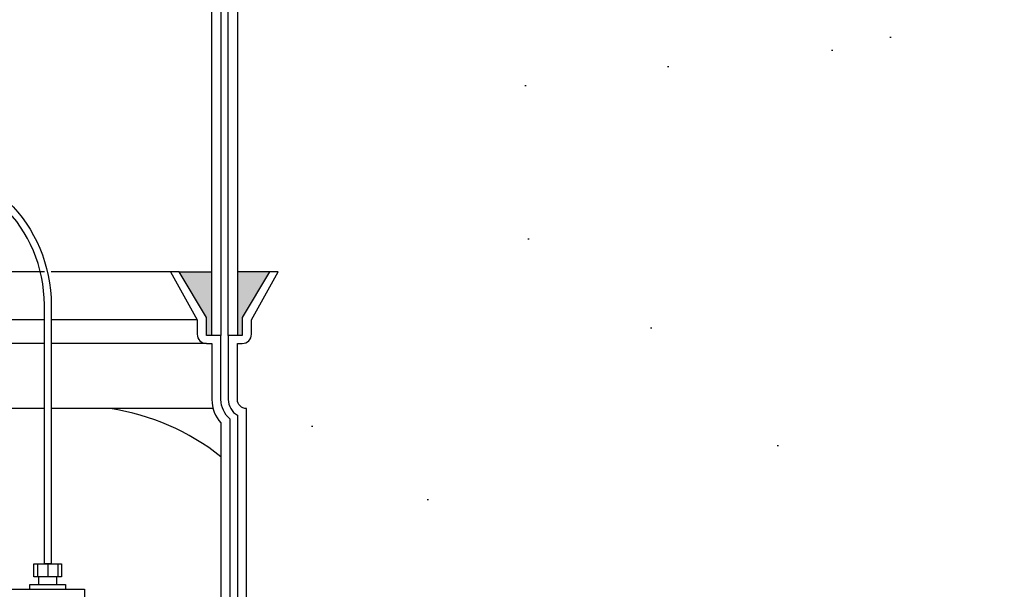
# Model space of a CAD drawing. Extents: x -169 to 2224, y 0 to 2796.
# Tile 444 of 530: x 1891 to 1918, y 937 to 953. Entities that reach past the tile are written whole.
import ezdxf

# ---------------------------------------------------------------- set-up
doc = ezdxf.new("R2010")
doc.units = 0
doc.header["$MEASUREMENT"] = 0
doc.header["$PDSIZE"] = 1
doc.layers.get('DEFPOINTS').update_dxf_attribs({"linetype": 'CONTINUOUS'})
for name, color, linetype in [('DIM', 3, 'CONTINUOUS'), ('FRP-SUMP', 2, 'CONTINUOUS'), ('PEAGRAVEL-HATCH', 3, 'CONTINUOUS'), ('PROBE', 2, 'CONTINUOUS')]:
    doc.layers.add(name, color=color, linetype=linetype)
doc.styles.add('SIMPLEX', font='simplex')
doc.dimstyles.new('DIM64', dxfattribs={"dimscale": 64, "dimtxt": 0.09375, "dimasz": 0.09375, "dimexe": 0.0625, "dimexo": 0.0625, "dimgap": 0.046875, "dimtad": 1, "dimdec": 4, "dimzin": 3, "dimdsep": 46, "dimlunit": 4, "dimtxsty": 'SIMPLEX', "dimcen": 0, "dimclrd": 256, "dimclre": 256, "dimclrt": 256, "dimadec": 0, "dimazin": 0, "dimtfac": 1, "dimtdec": 4, "dimtmove": 0, "dimatfit": 3, "dimfxl": 1, "dimfrac": 2, "dimtolj": 1, "dimtzin": 0, "dimarcsym": 0})

# ---------------------------------------------------------------- blocks, each defined once
blk = doc.blocks.new('*D48')
at = {"layer": 'DEFPOINTS', "color": 0, "transparency": 16777216}
for p in [(2031.773, 978.296), (1368.547, 978.015), (2031.773, 700.523)]:
    blk.add_point(p, dxfattribs=at)
at = {"layer": 'DIM', "lineweight": -2, "transparency": 16777216}
for p, q in [((2031.773, 974.296), (2031.773, 696.523)), ((1368.547, 974.015), (1368.547, 696.523)), ((1374.547, 700.523), (2025.773, 700.523))]:
    blk.add_line(p, q, dxfattribs=at)
at = {"layer": 'DIM', "transparency": 16777216}
for points in [[(1374.547, 701.523), (1374.547, 699.523), (1368.547, 700.523)], [(2025.773, 701.523), (2025.773, 699.523), (2031.773, 700.523)]]:
    blk.add_solid(points, dxfattribs=at)
at = {"layer": 'DIM', "transparency": 16777216, "insert": (1700.16, 708.095), "char_height": 6, "attachment_point": 5, "style": 'SIMPLEX'}
blk.add_mtext('\\A1;55\'-3 1/4" (F.V. TANK SLAB)', dxfattribs=at)

msp = doc.modelspace()

# ---------------------------------------------------------------- hatches: boundary and pattern name
at = {"layer": 'FRP-SUMP'}
for points in [[(1896.46198, 945.77093), (1895.56198, 945.77093), (1896.31198, 944.52093), (1896.31198, 944.02093), (1896.46198, 944.02093)], [(1898.04543, 945.77093), (1897.16198, 945.77093), (1897.16198, 944.02093), (1897.29543, 944.02093), (1897.29543, 944.52093)]]:
    msp.add_hatch(color=256, dxfattribs=at).paths.add_polyline_path(points)
at = {"layer": 'PEAGRAVEL-HATCH'}
h = msp.add_hatch(dxfattribs=at)
h.set_pattern_fill('AR-SAND', color=256, scale=7.5, style=0)
h.set_pattern_definition([(37.5, (1423.872, 945.771), (-0.47245, 14.45118), [0, -11.4, 0, -12.75, 0, -12.1875]), (7.5, (1423.872, 945.77), (13.2733, 21.1661), [0, -6.15, 0, -10.275, 0, -3.9375]), (327.5, (1414.647, 945.771), (23.35606, 0.04244), [0, -3.75, 0, -13.5, 0, -17.625]), (317.5, (1414.647, 945.77), (22.54595, 6.5826), [0, -1.875, 0, -8.85, 0, -10.125])])
edge = h.paths.add_edge_path()
edge.add_line((1891.69118, 969.98346), (1897.58143, 969.98346))
edge.add_line((1897.58143, 969.98346), (1897.76991, 969.98346))
edge.add_line((1897.76991, 969.98346), (1896.97436, 978.01471))
edge.add_line((1896.97436, 978.01471), (1987.73833, 978.01471))
edge.add_line((1987.73833, 978.01471), (1987.73833, 946.07721))
edge.add_line((1987.73833, 946.07721), (1997.80379, 946.07721))
edge.add_line((1997.80379, 946.07721), (1976.44794, 945.77096))
edge.add_line((1976.44794, 945.77096), (1897.14792, 945.77096))
edge.add_line((1897.14792, 945.77096), (1897.14792, 957.71641))
edge.add_arc((1895.44792, 957.71641), 1.7, 0, 74.436861)
edge.add_arc((1837.77722, 832.27575), 139.74129, 65.4201994, 67.3044212)
edge.add_line((1891.69428, 961.19658), (1891.69118, 969.98346))
h = msp.add_hatch(dxfattribs=at)
h.set_pattern_fill('AR-SAND', color=256, scale=7.5, style=0)
h.set_pattern_definition([(37.5, (1377.29, 921.773), (-0.47245, 14.45118), [0, -11.4, 0, -12.75, 0, -12.1875]), (7.5, (1377.29, 921.773), (13.2733, 21.1661), [0, -6.15, 0, -10.275, 0, -3.9375]), (327.5, (1368.066, 921.773), (23.35606, 0.04244), [0, -3.75, 0, -13.5, 0, -17.625]), (317.5, (1368.066, 921.773), (22.54595, 6.5826), [0, -1.875, 0, -8.85, 0, -10.125])])
h.paths.add_polyline_path([(1866.9533, 945.77096), (1941.15711, 946.07721), (1929.86671, 921.77328), (1866.9533, 921.77328)])

# ---------------------------------------------------------------- linework, layer by layer
at = {"layer": 'FRP-SUMP', "color": 7, "linetype": 'Continuous'}
for p, q in [((1891.87327, 945.77096), (1887.23602, 945.77096)), ((1895.32545, 945.77096), (1892.06077, 945.77096)), ((1891.87327, 944.45572), (1887.57609, 944.45572)), ((1896.06198, 944.45572), (1892.06077, 944.45572)), ((1891.87327, 943.80737), (1886.92774, 943.80737)), ((1896.31198, 943.80737), (1892.06077, 943.80737))]:
    msp.add_line(p, q, dxfattribs=at)
at = {"layer": 'FRP-SUMP'}
for p, q in [((1895.56198, 945.77093), (1896.46198, 945.77093)), ((1898.04543, 945.77093), (1897.16198, 945.77093))]:
    msp.add_line(p, q, dxfattribs=at)
at = {"layer": 'FRP-SUMP', "color": 7}
for p, q in [((1891.87327, 942.02096), (1886.45018, 942.02096)), ((1896.49546, 942.02096), (1892.06077, 942.02096))]:
    msp.add_line(p, q, dxfattribs=at)
at = {"layer": 'FRP-SUMP'}
for points in [[(1890.70486, 961.06135, -0.01036772), (1895.96823, 958.85927, -0.29672907), (1896.71198, 957.71638), (1896.71198, 944.02093), (1896.46198, 944.02093), (1896.46198, 957.71638, 0.29672907), (1895.86698, 958.63069, 0.01067744), (1890.45486, 960.89107)], [(1897.16198, 957.71638), (1897.16198, 944.02093), (1896.91198, 944.02093), (1896.91198, 957.71638, 0.29672907)], [(1897.41198, 923.02324), (1897.41198, 942.02093), (1897.41198, 942.02093, -0.41421356), (1897.16198, 942.27093), (1897.16198, 943.80734), (1897.29543, 943.80734, 0.41421356), (1897.54543, 944.05734), (1897.54543, 944.45569), (1898.28196, 945.77093), (1898.04543, 945.77093), (1897.29543, 944.52093), (1897.29543, 944.02093), (1897.16198, 944.02093), (1896.91198, 944.02093), (1896.91198, 944.02093), (1896.91198, 944.02093), (1896.91198, 944.02093), (1896.91198, 944.02093), (1896.91198, 942.27093, 0.26794919), (1897.16198, 941.83791), (1897.16198, 923.20626, 0.26794919)]]:
    msp.add_lwpolyline(points, format="xyb", dxfattribs=at)
msp.add_lwpolyline([(1896.71198, 920.02324), (1896.71198, 922.77324, -0.22167085), (1896.96198, 923.30944), (1896.96198, 941.73473, -0.22167085), (1896.71198, 942.27093), (1896.71198, 944.02093), (1896.46198, 944.02093), (1896.31198, 944.02093), (1896.31198, 944.52093), (1895.56198, 945.77093), (1895.32545, 945.77093), (1896.06198, 944.45569), (1896.06198, 944.05734, 0.41421356), (1896.31198, 943.80734), (1896.46198, 943.80734), (1896.46198, 942.27093, 0.18776323), (1896.71198, 941.62866), (1896.71198, 923.41551, 0.18776323), (1896.46198, 922.77324), (1896.46198, 920.02324), (1896.71198, 920.02324)], format="xyb", close=True, dxfattribs=at)
at = {"layer": 'FRP-SUMP', "color": 7}
msp.add_arc((1892.74469, 935.72546), 6.36447, 51.438905, 81.557052, dxfattribs=at)
at = {"layer": 'PROBE', "color": 7}
for p, q in [((1891.68714, 937.76838), (1891.68714, 937.41819)), ((1891.96566, 937.76838), (1891.96566, 937.41819)), ((1892.24419, 937.76838), (1892.24419, 937.41819))]:
    msp.add_line(p, q, dxfattribs=at)
at = {"layer": 'PROBE'}
for p, q in [((1891.7226, 937.20697), (1891.7226, 937.41819)), ((1892.21145, 937.20697), (1892.21145, 937.41819))]:
    msp.add_line(p, q, dxfattribs=at)
msp.add_lwpolyline([(1892.06077, 937.76838), (1891.87327, 937.76838), (1891.87327, 944.86144, 0.41421356), (1888.06077, 948.67394), (1887.51743, 948.67394), (1887.51743, 948.86144), (1888.06077, 948.86144, -0.41421356), (1892.06077, 944.86144)], format="xyb", close=True, dxfattribs=at)
msp.add_lwpolyline([(1891.58545, 937.76838), (1892.34588, 937.76838), (1892.34588, 937.41819), (1891.58545, 937.41819)], close=True, dxfattribs=at)
for points in [[(1891.47019, 937.07943), (1891.47019, 937.20697), (1892.45377, 937.20697), (1892.45377, 937.07943)], [(1890.95122, 935.26579), (1890.95122, 937.07943), (1890.95122, 937.07943), (1892.97274, 937.07943), (1892.97274, 937.07943), (1892.97274, 935.26579)]]:
    msp.add_lwpolyline(points, dxfattribs=at)

# ---------------------------------------------------------------- dimensions: what is measured, and where the dimension line sits
at = {"layer": 'DIM'}
dim = msp.add_linear_dim(base=(2031.77254, 700.52328), p1=(1368.54722, 978.01471), p2=(2031.77254, 978.29596), angle=0, text='<> (F.V. TANK SLAB)', dimstyle='DIM64', dxfattribs=at)
dim.commit()
dim.dimension.update_dxf_attribs({"geometry": '*D48', "text_midpoint": (1700.15988, 708.09471)})

doc.saveas('drawing.dxf')
